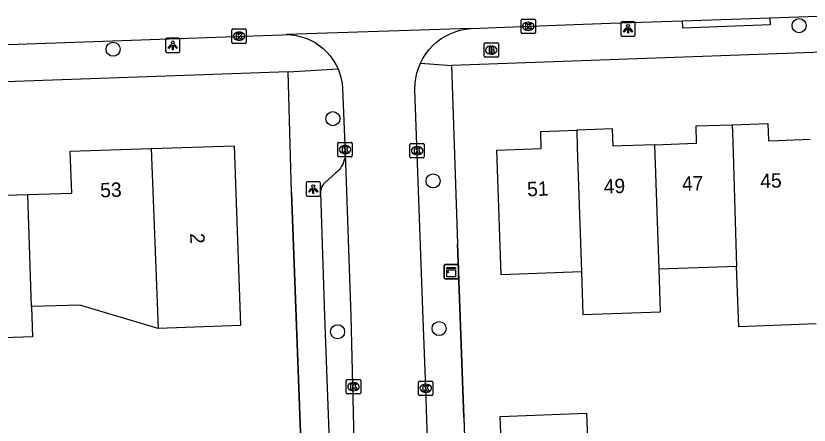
# Model space of a CAD drawing. Extents: x 161084 to 161928, y 385355 to 386522.
# Drawn here: x 161611.5 to 161666.6, y 386448.9 to 386477.4 of the extents above; entities that cross this region are included whole.
import ezdxf

# ---------------------------------------------------------------- set-up
doc = ezdxf.new("R2010")
doc.units = 0
for name, color, linetype in [('IMGEO_Boom', 7, 'Continuous'), ('IMGEO_Brandkraan', 7, 'Continuous'), ('IMGEO_Kast', 7, 'Continuous'), ('IMGEO_Kolk', 7, 'Continuous'), ('IMGEO_Lichtpunt', 7, 'Continuous'), ('IMGEO_Muur', 7, 'Continuous'), ('IMGEO_Pand', 7, 'Continuous'), ('IMGEO_Pand_nummerreeks', 7, 'Continuous'), ('IMGEO_Rijbaan_lokaal_open', 7, 'Continuous'), ('IMGEO_Voetpad_open', 7, 'Continuous')]:
    doc.layers.add(name, color=color, linetype=linetype)

msp = doc.modelspace()

# ---------------------------------------------------------------- linework, layer by layer
at = {"layer": 'IMGEO_Boom'}
for centre in [(161665.921, 386476.717), (161618.233, 386475.074), (161633.514, 386470.248), (161640.48, 386465.917), (161633.841, 386455.435), (161640.896, 386455.656)]:
    msp.add_circle(centre, 0.489, dxfattribs=at)
at = {"layer": 'IMGEO_Brandkraan'}
for p, q in [((161644.096, 386475.516), (161644.948, 386475.516)), ((161644.021, 386474.59), (161644.021, 386475.442)), ((161644.509, 386475.296), (161644.534, 386475.296)), ((161645.022, 386475.442), (161645.022, 386474.59)), ((161644.948, 386474.516), (161644.096, 386474.516)), ((161644.532, 386474.736), (161644.507, 386474.736))]:
    msp.add_line(p, q, dxfattribs=at)
for points in [[(161644.096, 386475.516), (161644.948, 386475.516)], [(161644.021, 386474.59), (161644.021, 386475.442)], [(161644.369, 386475.216), (161644.369, 386474.816), (161644.582, 386474.816)], [(161644.6, 386475.216), (161644.369, 386475.216)], [(161644.548, 386475.135), (161644.494, 386475.135), (161644.494, 386475.059)], [(161644.494, 386475.059), (161644.547, 386475.059)], [(161644.556, 386474.983), (161644.494, 386474.983), (161644.494, 386474.902)], [(161644.494, 386474.902), (161644.556, 386474.902)], [(161645.022, 386475.442), (161645.022, 386474.59)], [(161644.948, 386474.516), (161644.096, 386474.516)]]:
    msp.add_lwpolyline(points, dxfattribs=at)
for centre, radius, start, end in [((161644.098, 386475.44), 0.0765, 91.552, 178.448), ((161644.098, 386475.44), 0.0765, 91.552, 178.448), ((161644.946, 386475.44), 0.0765, 1.552, 88.448), ((161644.946, 386475.44), 0.0765, 1.552, 88.448), ((161644.549, 386475.097), 0.0379, 267.8285, 90.9355), ((161644.557, 386474.942), 0.0404, 269.8759, 90.5077), ((161644.604, 386475.071), 0.145, 59.4692, 91.5367), ((161644.629, 386475.118), 0.0922, 285.5137, 58.1501), ((161644.634, 386474.926), 0.105, 301.3115, 78.989), ((161644.098, 386474.592), 0.0765, 181.552, 268.448), ((161644.098, 386474.592), 0.0765, 181.552, 268.448), ((161644.588, 386475.067), 0.251, 268.6676, 293.5347), ((161644.946, 386474.592), 0.0765, 271.552, 358.448), ((161644.946, 386474.592), 0.0765, 271.552, 358.448)]:
    msp.add_arc(centre, radius, start, end, dxfattribs=at)
for centre, major_axis, ratio, start_param, end_param in [((161644.508, 386475.016), (-0.387, 0.002), 0.722429, 4.712389, 7.853982), ((161644.533, 386475.016), (-0.39, 0.002), 0.717154, 1.570796, 4.712389)]:
    msp.add_ellipse(centre, major_axis=major_axis, ratio=ratio, start_param=start_param, end_param=end_param, dxfattribs=at)
at = {"layer": 'IMGEO_Kast'}
for p, q in [((161641.244, 386459.191), (161641.244, 386460.032)), ((161641.244, 386460.032), (161641.244, 386459.191)), ((161641.319, 386460.116), (161642.16, 386460.116)), ((161642.16, 386460.116), (161641.319, 386460.116)), ((161642.244, 386460.041), (161642.244, 386459.2)), ((161642.244, 386459.2), (161642.244, 386460.041)), ((161642.169, 386459.116), (161641.328, 386459.116)), ((161641.328, 386459.116), (161642.169, 386459.116))]:
    msp.add_line(p, q, dxfattribs=at)
for points in [[(161641.439, 386459.906), (161642.039, 386459.906), (161642.039, 386459.821), (161641.439, 386459.821), (161641.439, 386459.906)], [(161641.439, 386459.731), (161642.039, 386459.731), (161642.039, 386459.242), (161641.439, 386459.242), (161641.439, 386459.731)]]:
    msp.add_lwpolyline(points, dxfattribs=at)
msp.add_circle((161641.523, 386459.58), 0.0377, dxfattribs=at)
for centre, start, end in [((161641.322, 386460.038), 92.4484, 184.2845), ((161641.322, 386460.038), 92.4484, 184.2845), ((161642.166, 386460.038), 2.4484, 94.2845), ((161642.166, 386460.038), 2.4484, 94.2845), ((161641.322, 386459.194), 182.4484, 274.2845), ((161641.322, 386459.194), 182.4484, 274.2845), ((161642.166, 386459.194), 272.4484, 4.2845), ((161642.166, 386459.194), 272.4484, 4.2845)]:
    msp.add_arc(centre, 0.0779, start, end, dxfattribs=at)
at = {"layer": 'IMGEO_Kolk'}
for p, q in [((161646.673, 386477.171), (161647.525, 386477.171)), ((161646.598, 386476.245), (161646.598, 386477.097)), ((161647.086, 386476.951), (161647.111, 386476.951)), ((161647.599, 386477.097), (161647.599, 386476.245)), ((161626.488, 386475.559), (161626.488, 386476.411)), ((161626.563, 386476.485), (161627.415, 386476.485)), ((161626.976, 386476.265), (161627.001, 386476.265)), ((161627.489, 386476.411), (161627.489, 386475.559)), ((161647.525, 386476.171), (161646.673, 386476.171)), ((161647.109, 386476.391), (161647.084, 386476.391)), ((161627.415, 386475.485), (161626.563, 386475.485)), ((161626.999, 386475.705), (161626.974, 386475.705)), ((161633.859, 386467.677), (161633.859, 386468.529)), ((161633.934, 386468.603), (161634.786, 386468.603)), ((161634.347, 386468.383), (161634.372, 386468.383)), ((161634.86, 386468.529), (161634.86, 386467.677)), ((161638.867, 386467.597), (161638.867, 386468.449)), ((161638.942, 386468.523), (161639.794, 386468.523)), ((161639.355, 386468.303), (161639.38, 386468.303)), ((161639.868, 386468.449), (161639.868, 386467.597)), ((161634.37, 386467.823), (161634.345, 386467.823)), ((161639.378, 386467.743), (161639.353, 386467.743)), ((161634.786, 386467.603), (161633.934, 386467.603)), ((161639.794, 386467.523), (161638.942, 386467.523)), ((161634.445, 386451.185), (161634.445, 386452.037)), ((161634.52, 386452.111), (161635.372, 386452.111)), ((161634.933, 386451.891), (161634.958, 386451.891)), ((161635.446, 386452.037), (161635.446, 386451.185)), ((161639.468, 386451.079), (161639.468, 386451.931)), ((161639.543, 386452.005), (161640.395, 386452.005)), ((161639.956, 386451.785), (161639.981, 386451.785)), ((161640.469, 386451.931), (161640.469, 386451.079)), ((161634.956, 386451.331), (161634.931, 386451.331)), ((161639.979, 386451.225), (161639.954, 386451.225)), ((161635.372, 386451.111), (161634.52, 386451.111)), ((161640.395, 386451.005), (161639.543, 386451.005))]:
    msp.add_line(p, q, dxfattribs=at)
for points in [[(161646.673, 386477.171), (161647.525, 386477.171)], [(161646.598, 386476.245), (161646.598, 386477.097)], [(161646.919, 386476.871), (161647.042, 386476.871), (161647.042, 386476.72), (161647.172, 386476.871), (161647.336, 386476.871), (161647.19, 386476.72), (161647.343, 386476.471), (161647.191, 386476.471), (161647.106, 386476.635), (161647.042, 386476.568), (161647.042, 386476.471), (161646.919, 386476.471), (161646.919, 386476.871)], [(161647.599, 386477.097), (161647.599, 386476.245)], [(161626.488, 386475.559), (161626.488, 386476.411)], [(161626.563, 386476.485), (161627.415, 386476.485)], [(161626.809, 386476.185), (161626.932, 386476.185), (161626.932, 386476.034), (161627.062, 386476.185), (161627.226, 386476.185), (161627.08, 386476.034), (161627.233, 386475.785), (161627.081, 386475.785), (161626.996, 386475.949), (161626.932, 386475.882), (161626.932, 386475.785), (161626.809, 386475.785), (161626.809, 386476.185)], [(161627.489, 386476.411), (161627.489, 386475.559)], [(161647.525, 386476.171), (161646.673, 386476.171)], [(161627.415, 386475.485), (161626.563, 386475.485)], [(161633.859, 386467.677), (161633.859, 386468.529)], [(161633.934, 386468.603), (161634.786, 386468.603)], [(161634.18, 386468.303), (161634.303, 386468.303), (161634.303, 386468.152), (161634.433, 386468.303), (161634.597, 386468.303), (161634.451, 386468.152), (161634.604, 386467.903), (161634.452, 386467.903), (161634.367, 386468.067), (161634.303, 386468), (161634.303, 386467.903), (161634.18, 386467.903), (161634.18, 386468.303)], [(161634.86, 386468.529), (161634.86, 386467.677)], [(161638.867, 386467.597), (161638.867, 386468.449)], [(161638.942, 386468.523), (161639.794, 386468.523)], [(161639.868, 386468.449), (161639.868, 386467.597)], [(161639.188, 386468.223), (161639.311, 386468.223), (161639.311, 386468.072), (161639.441, 386468.223), (161639.605, 386468.223), (161639.459, 386468.072), (161639.612, 386467.823), (161639.46, 386467.823), (161639.375, 386467.987), (161639.311, 386467.92), (161639.311, 386467.823), (161639.188, 386467.823), (161639.188, 386468.223)], [(161634.786, 386467.603), (161633.934, 386467.603)], [(161639.794, 386467.523), (161638.942, 386467.523)], [(161634.445, 386451.185), (161634.445, 386452.037)], [(161634.52, 386452.111), (161635.372, 386452.111)], [(161634.766, 386451.811), (161634.889, 386451.811), (161634.889, 386451.66), (161635.019, 386451.811), (161635.183, 386451.811), (161635.037, 386451.66), (161635.19, 386451.411), (161635.038, 386451.411), (161634.953, 386451.575), (161634.889, 386451.508), (161634.889, 386451.411), (161634.766, 386451.411), (161634.766, 386451.811)], [(161635.446, 386452.037), (161635.446, 386451.185)], [(161639.468, 386451.079), (161639.468, 386451.931)], [(161639.543, 386452.005), (161640.395, 386452.005)], [(161640.469, 386451.931), (161640.469, 386451.079)], [(161639.789, 386451.705), (161639.912, 386451.705), (161639.912, 386451.554), (161640.042, 386451.705), (161640.206, 386451.705), (161640.06, 386451.554), (161640.213, 386451.305), (161640.061, 386451.305), (161639.976, 386451.469), (161639.912, 386451.402), (161639.912, 386451.305), (161639.789, 386451.305), (161639.789, 386451.705)], [(161635.372, 386451.111), (161634.52, 386451.111)], [(161640.395, 386451.005), (161639.543, 386451.005)]]:
    msp.add_lwpolyline(points, dxfattribs=at)
for centre, start, end in [((161646.675, 386477.095), 91.552, 178.448), ((161646.675, 386477.095), 91.552, 178.448), ((161647.523, 386477.095), 1.552, 88.448), ((161647.523, 386477.095), 1.552, 88.448), ((161626.565, 386476.409), 91.552, 178.448), ((161626.565, 386476.409), 91.552, 178.448), ((161627.413, 386476.409), 1.552, 88.448), ((161627.413, 386476.409), 1.552, 88.448), ((161646.675, 386476.247), 181.552, 268.448), ((161646.675, 386476.247), 181.552, 268.448), ((161647.523, 386476.247), 271.552, 358.448), ((161647.523, 386476.247), 271.552, 358.448), ((161626.565, 386475.561), 181.552, 268.448), ((161626.565, 386475.561), 181.552, 268.448), ((161627.413, 386475.561), 271.552, 358.448), ((161627.413, 386475.561), 271.552, 358.448), ((161633.936, 386468.527), 91.552, 178.448), ((161633.936, 386468.527), 91.552, 178.448), ((161634.784, 386468.527), 1.552, 88.448), ((161634.784, 386468.527), 1.552, 88.448), ((161638.944, 386468.447), 91.552, 178.448), ((161638.944, 386468.447), 91.552, 178.448), ((161639.792, 386468.447), 1.552, 88.448), ((161639.792, 386468.447), 1.552, 88.448), ((161633.936, 386467.679), 181.552, 268.448), ((161633.936, 386467.679), 181.552, 268.448), ((161634.784, 386467.679), 271.552, 358.448), ((161634.784, 386467.679), 271.552, 358.448), ((161638.944, 386467.599), 181.552, 268.448), ((161638.944, 386467.599), 181.552, 268.448), ((161639.792, 386467.599), 271.552, 358.448), ((161639.792, 386467.599), 271.552, 358.448), ((161634.522, 386452.035), 91.552, 178.448), ((161634.522, 386452.035), 91.552, 178.448), ((161635.37, 386452.035), 1.552, 88.448), ((161635.37, 386452.035), 1.552, 88.448), ((161639.545, 386451.929), 91.552, 178.448), ((161639.545, 386451.929), 91.552, 178.448), ((161640.393, 386451.929), 1.552, 88.448), ((161640.393, 386451.929), 1.552, 88.448), ((161634.522, 386451.187), 181.552, 268.448), ((161634.522, 386451.187), 181.552, 268.448), ((161635.37, 386451.187), 271.552, 358.448), ((161635.37, 386451.187), 271.552, 358.448), ((161639.545, 386451.081), 181.552, 268.448), ((161639.545, 386451.081), 181.552, 268.448), ((161640.393, 386451.081), 271.552, 358.448), ((161640.393, 386451.081), 271.552, 358.448)]:
    msp.add_arc(centre, 0.0765, start, end, dxfattribs=at)
for centre, major_axis, ratio, start_param, end_param in [((161647.085, 386476.671), (-0.387, 0.002), 0.722429, 4.712389, 7.853982), ((161647.11, 386476.671), (-0.39, 0.002), 0.717154, 1.570796, 4.712389), ((161626.975, 386475.985), (-0.387, 0.002), 0.722429, 4.712389, 7.853982), ((161627, 386475.985), (-0.39, 0.002), 0.717154, 1.570796, 4.712389), ((161634.346, 386468.103), (-0.387, 0.002), 0.722429, 4.712389, 7.853982), ((161634.371, 386468.103), (-0.39, 0.002), 0.717154, 1.570796, 4.712389), ((161639.354, 386468.023), (-0.387, 0.002), 0.722429, 4.712389, 7.853982), ((161639.379, 386468.023), (-0.39, 0.002), 0.717154, 1.570796, 4.712389), ((161634.932, 386451.611), (-0.387, 0.002), 0.722429, 4.712389, 7.853982), ((161634.957, 386451.611), (-0.39, 0.002), 0.717154, 1.570796, 4.712389), ((161639.955, 386451.505), (-0.387, 0.002), 0.722429, 4.712389, 7.853982), ((161639.98, 386451.505), (-0.39, 0.002), 0.717154, 1.570796, 4.712389)]:
    msp.add_ellipse(centre, major_axis=major_axis, ratio=ratio, start_param=start_param, end_param=end_param, dxfattribs=at)
at = {"layer": 'IMGEO_Lichtpunt'}
for p, q in [((161653.531, 386476.898), (161653.531, 386476.091)), ((161653.531, 386476.898), (161653.531, 386476.091)), ((161654.433, 386476.993), (161653.625, 386476.993)), ((161654.433, 386476.993), (161653.625, 386476.993)), ((161654.527, 386476.091), (161654.527, 386476.898)), ((161654.527, 386476.091), (161654.527, 386476.898)), ((161621.886, 386475.753), (161621.886, 386474.946)), ((161621.886, 386475.753), (161621.886, 386474.946)), ((161622.788, 386475.848), (161621.98, 386475.848)), ((161622.788, 386475.848), (161621.98, 386475.848)), ((161622.882, 386474.946), (161622.882, 386475.753)), ((161622.882, 386474.946), (161622.882, 386475.753)), ((161653.625, 386475.997), (161654.433, 386475.997)), ((161653.625, 386475.997), (161654.433, 386475.997)), ((161621.98, 386474.852), (161622.788, 386474.852)), ((161621.98, 386474.852), (161622.788, 386474.852)), ((161631.651, 386465.755), (161631.651, 386464.948)), ((161631.651, 386465.755), (161631.651, 386464.948)), ((161632.553, 386465.85), (161631.745, 386465.85)), ((161632.553, 386465.85), (161631.745, 386465.85)), ((161632.647, 386464.948), (161632.647, 386465.755)), ((161632.647, 386464.948), (161632.647, 386465.755)), ((161631.745, 386464.854), (161632.553, 386464.854)), ((161631.745, 386464.854), (161632.553, 386464.854))]:
    msp.add_line(p, q, dxfattribs=at)
for points in [[(161653.905, 386476.562), (161653.944, 386476.534), (161653.756, 386476.272), (161653.718, 386476.299), (161653.905, 386476.562)], [(161654.117, 386476.534), (161654.155, 386476.561), (161654.342, 386476.299), (161654.303, 386476.271), (161654.117, 386476.534)], [(161654.007, 386476.514), (161654.054, 386476.514), (161654.054, 386476.192), (161654.007, 386476.192), (161654.007, 386476.514)], [(161622.26, 386475.417), (161622.299, 386475.389), (161622.111, 386475.127), (161622.073, 386475.154), (161622.26, 386475.417)], [(161622.362, 386475.369), (161622.409, 386475.369), (161622.409, 386475.047), (161622.362, 386475.047), (161622.362, 386475.369)], [(161622.472, 386475.389), (161622.51, 386475.416), (161622.697, 386475.154), (161622.658, 386475.126), (161622.472, 386475.389)], [(161632.025, 386465.419), (161632.064, 386465.391), (161631.876, 386465.129), (161631.838, 386465.156), (161632.025, 386465.419)], [(161632.127, 386465.371), (161632.174, 386465.371), (161632.174, 386465.049), (161632.127, 386465.049), (161632.127, 386465.371)], [(161632.237, 386465.391), (161632.275, 386465.418), (161632.462, 386465.156), (161632.423, 386465.128), (161632.237, 386465.391)]]:
    msp.add_lwpolyline(points, dxfattribs=at)
for centre in [(161654.03, 386476.696), (161622.385, 386475.551), (161632.15, 386465.553)]:
    msp.add_circle(centre, 0.0994, dxfattribs=at)
for centre, start, end in [((161653.625, 386476.898), 90, 180), ((161653.625, 386476.898), 90, 180), ((161654.433, 386476.898), 0, 90), ((161654.433, 386476.898), 0, 90), ((161653.625, 386476.091), 180, 270), ((161653.625, 386476.091), 180, 270), ((161654.433, 386476.091), 270, 0), ((161654.433, 386476.091), 270, 360), ((161621.98, 386475.753), 90, 180), ((161621.98, 386475.753), 90, 180), ((161622.788, 386475.753), 0, 90), ((161622.788, 386475.753), 0, 90), ((161621.98, 386474.946), 180, 270), ((161621.98, 386474.946), 180, 270), ((161622.788, 386474.946), 270, 0), ((161622.788, 386474.946), 270, 360), ((161631.745, 386465.755), 90, 180), ((161631.745, 386465.755), 90, 180), ((161632.553, 386465.755), 0, 90), ((161632.553, 386465.755), 0, 90), ((161631.745, 386464.948), 180, 270), ((161631.745, 386464.948), 180, 270), ((161632.553, 386464.948), 270, 0), ((161632.553, 386464.948), 270, 360)]:
    msp.add_arc(centre, 0.0946, start, end, dxfattribs=at)
at = {"layer": 'IMGEO_Muur'}
for points in [[(161630.642, 386465.121), (161631.468, 386442.867)], [(161642.607, 386449.46), (161642.175, 386461.552)]]:
    msp.add_lwpolyline(points, dxfattribs=at)
at = {"layer": 'IMGEO_Pand'}
for points in [[(161650.789, 386459.587), (161645.216, 386459.392), (161644.912, 386468.055), (161647.371, 386468.142), (161648.002, 386468.164), (161647.963, 386469.364), (161650.466, 386469.452)], [(161655.898, 386468.441), (161653.625, 386468.361), (161652.999, 386468.339), (161652.96, 386469.539), (161650.466, 386469.452)], [(161650.466, 386469.452), (161650.505, 386468.252), (161650.789, 386459.587)], [(161655.898, 386468.441), (161658.163, 386468.52), (161658.797, 386468.543), (161658.76, 386469.743), (161661.268, 386469.831)], [(161661.268, 386469.831), (161663.757, 386469.918), (161663.795, 386468.718), (161664.439, 386468.74), (161666.698, 386468.819)], [(161661.268, 386469.831), (161661.306, 386468.63), (161661.576, 386459.965)], [(161620.884, 386468.173), (161626.661, 386468.369), (161627.084, 386455.863), (161621.376, 386455.669)], [(161656.184, 386459.776), (161655.898, 386468.441)], [(161603.484, 386467.586), (161609.253, 386467.781), (161609.351, 386464.872), (161612.309, 386464.972)], [(161612.309, 386464.972), (161615.357, 386465.075), (161615.258, 386467.983), (161620.884, 386468.173)], [(161620.884, 386468.173), (161621.376, 386455.669)], [(161612.563, 386457.177), (161612.309, 386464.972)], [(161650.789, 386459.587), (161650.892, 386456.635), (161656.287, 386456.824), (161656.184, 386459.776)], [(161661.576, 386459.965), (161656.184, 386459.776)], [(161667.099, 386455.973), (161661.722, 386455.785), (161661.576, 386459.965)], [(161621.376, 386455.669), (161615.918, 386457.288), (161612.563, 386457.177)], [(161612.563, 386457.177), (161612.634, 386455.082), (161603.933, 386454.786)], [(161645.296, 386445.454), (161645.153, 386449.549), (161651.15, 386449.759), (161651.213, 386447.961)]]:
    msp.add_lwpolyline(points, dxfattribs=at)
at = {"layer": 'IMGEO_Rijbaan_lokaal_open'}
for points in [[(161657.82, 386477.051), (161663.887, 386477.262)], [(161663.887, 386477.262), (161667.88, 386477.398)], [(161643.094, 386476.513), (161649.036, 386476.744), (161652.823, 386476.881), (161657.82, 386477.051)], [(161567.291, 386473.851), (161576.664, 386474.21), (161580.444, 386474.358), (161590.902, 386474.713), (161596.966, 386474.916), (161608.876, 386475.337), (161614.932, 386475.557), (161629.956, 386476.083), (161630.26, 386476.094)], [(161643.094, 386476.513), (161630.26, 386476.094)], [(161630.26, 386476.094), (161630.612, 386476.077), (161630.961, 386476.029), (161631.304, 386475.95), (161631.639, 386475.84), (161631.963, 386475.701), (161632.273, 386475.534), (161632.567, 386475.34), (161632.842, 386475.12), (161633.097, 386474.876), (161633.328, 386474.611), (161633.536, 386474.326), (161633.716, 386474.024), (161633.87, 386473.707)], [(161639.601, 386474.115), (161639.771, 386474.444), (161639.97, 386474.757), (161640.196, 386475.05), (161640.447, 386475.323), (161640.722, 386475.571), (161641.018, 386475.794), (161641.332, 386475.99), (161641.663, 386476.157), (161642.007, 386476.294), (161642.363, 386476.399), (161642.726, 386476.472), (161643.094, 386476.513)], [(161640.377, 386440.284), (161640.189, 386445.485), (161640.051, 386449.291), (161639.971, 386451.501), (161639.768, 386456.963), (161639.221, 386472.259), (161639.22, 386472.318), (161639.231, 386472.688), (161639.275, 386473.056), (161639.352, 386473.418), (161639.461, 386473.772), (161639.601, 386474.115)], [(161633.87, 386473.707), (161633.994, 386473.377), (161634.088, 386473.037), (161634.152, 386472.691), (161634.184, 386472.34), (161634.361, 386467.857)], [(161634.361, 386467.857), (161634.765, 386456.518), (161635.024, 386445.959)]]:
    msp.add_lwpolyline(points, dxfattribs=at)
at = {"layer": 'IMGEO_Voetpad_open'}
for points in [[(161663.887, 386477.262), (161663.904, 386476.763), (161657.837, 386476.552), (161657.82, 386477.051)], [(161688.263, 386475.605), (161641.753, 386473.951)], [(161639.601, 386474.115), (161641.753, 386473.951)], [(161641.753, 386473.951), (161642.175, 386461.552), (161642.607, 386449.46), (161642.758, 386445.354)], [(161630.394, 386473.506), (161567.522, 386471.288)], [(161630.394, 386473.506), (161633.87, 386473.707)], [(161635.223, 386338.014), (161632.968, 386402.53), (161631.468, 386442.867), (161630.642, 386465.121), (161630.394, 386473.506)], [(161634.361, 386467.857), (161634.362, 386467.813), (161634.355, 386467.66), (161634.335, 386467.508), (161634.301, 386467.359), (161634.254, 386467.213), (161634.194, 386467.072), (161634.122, 386466.937), (161634.037, 386466.809), (161633.942, 386466.689), (161633.837, 386466.578), (161633.722, 386466.477), (161632.967, 386465.81), (161632.905, 386465.749), (161632.85, 386465.683), (161632.8, 386465.613), (161632.756, 386465.538), (161632.72, 386465.459), (161632.691, 386465.378), (161632.669, 386465.294), (161632.655, 386465.209), (161632.648, 386465.123), (161632.938, 386456.517), (161633.325, 386445.943)]]:
    msp.add_lwpolyline(points, dxfattribs=at)

# ---------------------------------------------------------------- texts
at = {"layer": 'IMGEO_Pand_nummerreeks'}
for s, rotation, p in [('49', 2.0054, (161652.36, 386465.034)), ('47', 2.0054, (161657.8, 386465.224)), ('45', 2.0054, (161663.24, 386465.415)), ('53', 1.9388, (161617.356, 386464.772)), ('51', 2.0054, (161647.033, 386464.847)), ('2', 271.9372, (161623.585, 386462.282))]:
    msp.add_text(s, height=1, rotation=rotation, dxfattribs=at).set_placement(p)

doc.saveas('drawing.dxf')
